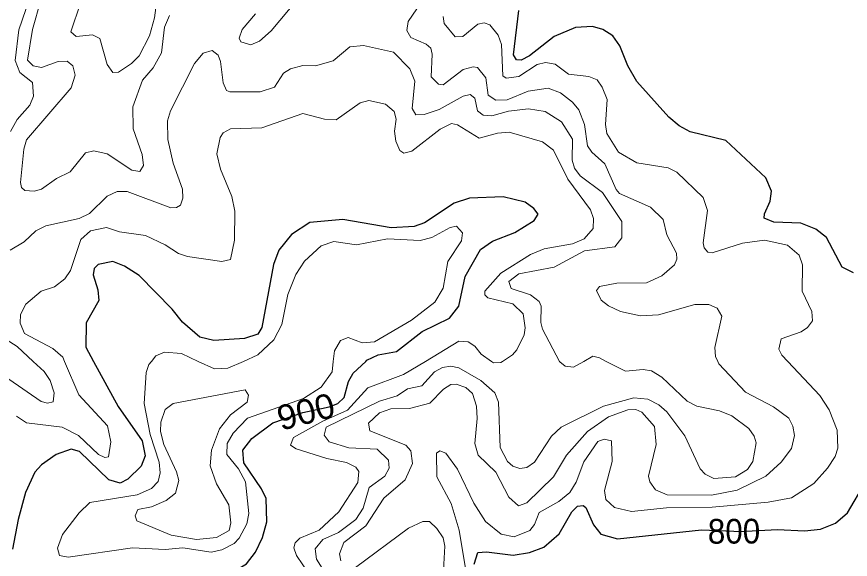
# Model space of a CAD drawing. Extents: x 473.9 to 500, y 7733.1 to 7760.8.
# Drawn here: x 487.498 to 490.196, y 7754.728 to 7756.485 of the extents above; entities that cross this region are included whole.
import ezdxf
from ezdxf.enums import TextEntityAlignment as Align

# ---------------------------------------------------------------- set-up
doc = ezdxf.new("R2010")
doc.units = 0
doc.header["$LTSCALE"] = 0.032
doc.layers.add('1', color=7, linetype='Continuous', lineweight=25)
doc.layers.add('2', color=7, linetype='Continuous', lineweight=13)
doc.layers.add('61', color=7, linetype='Continuous')

msp = doc.modelspace()

# ---------------------------------------------------------------- linework, layer by layer
at = {"layer": '1'}
for points in [[(490.1689, 7755.6744), (490.1186, 7755.7698), (490.0843, 7755.7966), (490.0353, 7755.8163), (489.9478, 7755.8198), (489.9172, 7755.8326), (489.9174, 7755.8461), (489.9365, 7755.8881), (489.9404, 7755.9202), (489.9226, 7755.9629), (489.7925, 7756.0841), (489.6773, 7756.1124), (489.6421, 7756.1313), (489.6081, 7756.1597), (489.5053, 7756.2752), (489.4756, 7756.326), (489.4498, 7756.3903), (489.4275, 7756.4234), (489.3946, 7756.4436), (489.3609, 7756.4532), (489.3065, 7756.4497), (489.2376, 7756.4207), (489.1576, 7756.3577), (489.1303, 7756.3447), (489.1154, 7756.3451), (489.1061, 7756.3615), (489.1228, 7756.5045)], [(488.3276, 7755.1704), (488.4239, 7755.2037), (488.4845, 7755.2167), (488.5099, 7755.2212), (488.5373, 7755.2326), (488.5577, 7755.2517), (488.5724, 7755.3033), (488.5873, 7755.3306), (488.6279, 7755.369), (488.6317, 7755.3726), (488.6679, 7755.3902), (488.7273, 7755.4009), (488.8105, 7755.4658), (488.8985, 7755.5085), (488.9285, 7755.5477), (488.9495, 7755.6442), (488.9985, 7755.7306), (489.0375, 7755.7582), (489.1105, 7755.7866), (489.173, 7755.825), (489.1857, 7755.8453), (489.1713, 7755.8642), (489.1436, 7755.8848), (489.072, 7755.9018), (488.9637, 7755.8977), (488.9135, 7755.8807), (488.8177, 7755.8179), (488.7846, 7755.8059), (488.7104, 7755.8014), (488.5536, 7755.8285), (488.4471, 7755.8186), (488.3873, 7755.7797), (488.3463, 7755.7288), (488.3291, 7755.6827), (488.2914, 7755.4781), (488.2791, 7755.4565), (488.2355, 7755.4425), (488.1367, 7755.4363), (488.0911, 7755.4472), (488.0345, 7755.4954), (488.0016, 7755.538), (487.8948, 7755.6468), (487.8475, 7755.677), (487.8091, 7755.6925), (487.7616, 7755.6824), (487.7494, 7755.6696), (487.7458, 7755.649), (487.7615, 7755.6008), (487.7641, 7755.5662), (487.7231, 7755.4935), (487.7221, 7755.415), (487.7471, 7755.369), (487.8267, 7755.2227), (487.9048, 7755.1114), (487.9144, 7755.0632), (487.9015, 7755.0299), (487.8582, 7754.9876), (487.8329, 7754.9744), (487.7968, 7754.985), (487.7021, 7755.0769), (487.6752, 7755.0846), (487.6258, 7755.0679), (487.5786, 7755.0342), (487.5575, 7755.0102), (487.5272, 7754.944), (487.5027, 7754.8567), (487.4851, 7754.7608)], [(490.2061, 7755.6551), (490.1689, 7755.6744)], [(488.2095, 7754.6941), (488.2424, 7754.7129), (488.2713, 7754.7507), (488.2941, 7754.7984), (488.3073, 7754.849), (488.3059, 7754.9251), (488.2909, 7754.9566), (488.2328, 7755.0409), (488.2297, 7755.0811), (488.2588, 7755.1196), (488.3276, 7755.1704)], [(488.979, 7754.7126), (488.9909, 7754.7498), (489.0183, 7754.7526), (489.105, 7754.7416), (489.1572, 7754.7505), (489.2037, 7754.7668), (489.2531, 7754.8104), (489.2946, 7754.8819), (489.3128, 7754.9006), (489.331, 7754.9026), (489.3401, 7754.8961), (489.3643, 7754.8393), (489.3879, 7754.8092), (489.4423, 7754.7939), (489.714, 7754.8234), (489.8189, 7754.8189), (489.8367, 7754.8181), (489.9603, 7754.8247), (490.0475, 7754.8204), (490.0993, 7754.8258), (490.1475, 7754.8449), (490.1862, 7754.8786), (490.243, 7754.9761)]]:
    msp.add_lwpolyline(points, dxfattribs=at)
at = {"layer": '2'}
for points in [[(487.9285, 7756.423), (487.9444, 7756.4809), (487.9597, 7756.5967)], [(487.4787, 7756.1132), (487.5002, 7756.1519), (487.5407, 7756.199), (487.5524, 7756.2278), (487.5496, 7756.2716), (487.5087, 7756.3045), (487.4932, 7756.3431), (487.5051, 7756.4426), (487.5396, 7756.5435)], [(487.5763, 7756.5398), (487.5494, 7756.4439), (487.5334, 7756.344), (487.5523, 7756.3253), (487.5782, 7756.3199), (487.6323, 7756.3395), (487.6619, 7756.3407), (487.6803, 7756.326), (487.6876, 7756.296), (487.6744, 7756.2543), (487.5304, 7756.0865), (487.522, 7756.0559), (487.511, 7755.9486), (487.514, 7755.9321), (487.5248, 7755.9224), (487.555, 7755.9195), (487.5792, 7755.9267), (487.6273, 7755.9606), (487.6716, 7755.9823), (487.7209, 7756.0442), (487.7475, 7756.0511), (487.7913, 7756.0405), (487.8712, 7755.9885), (487.8967, 7755.9838), (487.9089, 7756.003), (487.9046, 7756.0382), (487.8749, 7756.1223), (487.8741, 7756.1926), (487.9059, 7756.2795), (487.94, 7756.3193), (487.9673, 7756.3676), (487.9771, 7756.4506), (487.9929, 7756.489)], [(488.2708, 7756.4939), (488.2275, 7756.4435), (488.2184, 7756.415), (488.224, 7756.4036), (488.2562, 7756.3938), (488.2843, 7756.406), (488.3222, 7756.4394), (488.406, 7756.5411)], [(487.7044, 7756.5285), (487.6733, 7756.4357), (487.6913, 7756.4213), (487.7433, 7756.4266), (487.7673, 7756.4145), (487.791, 7756.3297), (487.8094, 7756.3047), (487.8278, 7756.3058), (487.8704, 7756.3334), (487.8945, 7756.3583), (487.9285, 7756.423)], [(488.7934, 7756.5107), (488.7648, 7756.4692), (488.7603, 7756.4398), (488.7731, 7756.4177), (488.8233, 7756.3957), (488.8382, 7756.3832), (488.8424, 7756.3635), (488.8391, 7756.2903), (488.8633, 7756.266), (488.8778, 7756.2643), (488.9433, 7756.3136), (488.9749, 7756.323), (488.9892, 7756.3204), (489.0165, 7756.2874), (489.0236, 7756.231), (489.0485, 7756.2146), (489.0848, 7756.2158), (489.1529, 7756.244), (489.2177, 7756.2538), (489.2579, 7756.2385), (489.2969, 7756.2084), (489.3176, 7756.1834), (489.335, 7756.1362), (489.3457, 7756.0667), (489.3588, 7756.0461), (489.4013, 7756.0084), (489.4375, 7755.9249), (489.4486, 7755.912), (489.549, 7755.8679), (489.59, 7755.8287), (489.6017, 7755.7787), (489.6334, 7755.7192), (489.6342, 7755.7), (489.6268, 7755.6814), (489.5858, 7755.646), (489.5357, 7755.623), (489.4397, 7755.6219), (489.3835, 7755.6114), (489.3747, 7755.5988), (489.3892, 7755.5675), (489.4126, 7755.5483), (489.4515, 7755.5307), (489.5168, 7755.5159), (489.5752, 7755.5196), (489.6927, 7755.5528), (489.7382, 7755.5535), (489.7648, 7755.541), (489.7796, 7755.5152), (489.7573, 7755.4137), (489.7595, 7755.3849), (489.7667, 7755.369), (489.7704, 7755.3609), (489.8562, 7755.269), (489.9468, 7755.2221), (489.9967, 7755.1852), (490.0099, 7755.1591), (490.0144, 7755.129), (490.0049, 7755.0871), (489.9719, 7755.0429), (489.9221, 7754.9973), (489.8293, 7754.9516), (489.7468, 7754.9354), (489.6032, 7754.9368), (489.5656, 7754.9528), (489.5469, 7754.979), (489.542, 7754.9968), (489.5675, 7755.1001), (489.5616, 7755.1578), (489.5211, 7755.2049)], [(488.8778, 7756.4858), (488.8817, 7756.4624), (488.9175, 7756.4198), (488.942, 7756.4205), (488.9907, 7756.461), (489.0106, 7756.4646), (489.0294, 7756.4587), (489.0559, 7756.4251), (489.0672, 7756.3952), (489.0715, 7756.2937), (489.0819, 7756.286), (489.1233, 7756.2917), (489.1825, 7756.3302), (489.2096, 7756.3368), (489.2405, 7756.3308), (489.2838, 7756.2983), (489.3491, 7756.2909), (489.3763, 7756.28), (489.393, 7756.2564), (489.4084, 7756.2172), (489.4036, 7756.1357), (489.4077, 7756.1062), (489.4453, 7756.0468), (489.5047, 7756.0119), (489.6058, 7755.9952), (489.6342, 7755.9814), (489.7189, 7755.9), (489.733, 7755.8578), (489.7198, 7755.7526), (489.7227, 7755.7361), (489.7342, 7755.7228), (489.748, 7755.7201), (489.847, 7755.7511), (489.9175, 7755.7617), (489.9922, 7755.7451), (490.0301, 7755.7126), (490.041, 7755.6817), (490.0394, 7755.596), (490.071, 7755.5305), (490.073, 7755.4998), (490.0565, 7755.4782), (490.0367, 7755.4647), (489.9722, 7755.4423), (489.9642, 7755.408), (489.9736, 7755.3895), (489.9929, 7755.369), (490.0969, 7755.2588), (490.1266, 7755.2122), (490.153, 7755.1466), (490.1555, 7755.0881), (490.1461, 7755.061), (490.1218, 7755.0234), (490.0779, 7754.974), (490.0057, 7754.9273), (489.9296, 7754.9129), (489.748, 7754.8969), (489.6004, 7754.895), (489.4879, 7754.8823), (489.4328, 7754.8954), (489.4041, 7754.9219), (489.4003, 7754.9508), (489.4255, 7755.0447), (489.4233, 7755.1114), (489.399, 7755.1168), (489.3783, 7755.1094)], [(489.4054, 7755.369), (489.3842, 7755.3799), (489.3626, 7755.3854), (489.3336, 7755.369), (489.3004, 7755.3502), (489.2733, 7755.3533), (489.256, 7755.3671), (489.255, 7755.369), (489.1999, 7755.4732), (489.1945, 7755.4947), (489.1952, 7755.5474), (489.1887, 7755.5623), (489.161, 7755.5843), (489.0982, 7755.6045), (489.0912, 7755.6278), (489.1235, 7755.6519), (489.237, 7755.6744), (489.3351, 7755.7264), (489.4341, 7755.7393), (489.4563, 7755.7687), (489.4558, 7755.822), (489.3938, 7755.9162), (489.3216, 7755.9693), (489.3027, 7755.9946), (489.2958, 7756.0199), (489.2963, 7756.088), (489.2612, 7756.1443), (489.2082, 7756.1777), (489.154, 7756.1863), (489.0892, 7756.1791), (489.0356, 7756.164), (489.0072, 7756.1658), (488.989, 7756.1804), (488.9804, 7756.221), (488.9653, 7756.2328), (488.9428, 7756.2272), (488.8655, 7756.1841), (488.8163, 7756.1684), (488.7903, 7756.1674), (488.778, 7756.1877), (488.7861, 7756.2767), (488.7707, 7756.3158), (488.7171, 7756.3706), (488.6207, 7756.3921), (488.5758, 7756.3873), (488.5225, 7756.3421), (488.4652, 7756.3263), (488.424, 7756.3271), (488.3848, 7756.3166), (488.362, 7756.3017), (488.3326, 7756.2565), (488.2867, 7756.2411), (488.1875, 7756.2411), (488.1771, 7756.2463), (488.166, 7756.271), (488.158, 7756.3394), (488.1498, 7756.3605), (488.1307, 7756.3755), (488.1013, 7756.3666), (488.074, 7756.3332), (487.9962, 7756.1802), (487.9867, 7756.1475), (487.9872, 7756.0873), (488.0049, 7756.0108), (488.035, 7755.9266), (488.0365, 7755.8977), (488.0283, 7755.8744), (488.0154, 7755.8667), (487.9968, 7755.8664), (487.8562, 7755.9184), (487.8237, 7755.9194), (487.7917, 7755.9043), (487.7342, 7755.8481), (487.7003, 7755.832), (487.5925, 7755.8079), (487.5609, 7755.7921), (487.5229, 7755.7562), (487.477, 7755.7288)], [(487.5299, 7755.17), (487.6457, 7755.1562), (487.6985, 7755.1292), (487.7631, 7755.0679), (487.7836, 7755.058), (487.796, 7755.0603), (487.8035, 7755.1081), (487.7926, 7755.1602), (487.6994, 7755.2606), (487.6532, 7755.369), (487.6475, 7755.3825), (487.6157, 7755.4107), (487.5235, 7755.4596), (487.5097, 7755.493), (487.5111, 7755.5205), (487.5281, 7755.5541), (487.5781, 7755.5957), (487.6207, 7755.6107), (487.6547, 7755.6364), (487.6727, 7755.6634), (487.7055, 7755.7634), (487.7371, 7755.7914), (487.7893, 7755.8021), (487.8306, 7755.7886), (487.9152, 7755.7763), (487.9791, 7755.7467), (488.0219, 7755.7181), (488.0509, 7755.7086), (488.1619, 7755.6919), (488.1901, 7755.6992), (488.2029, 7755.7615), (488.2045, 7755.8548), (488.1942, 7755.9025), (488.1582, 7755.991), (488.146, 7756.0414), (488.1563, 7756.0934), (488.1665, 7756.1092), (488.1903, 7756.1216), (488.2914, 7756.1249), (488.4247, 7756.1719), (488.4946, 7756.1529), (488.532, 7756.151), (488.6094, 7756.2061), (488.6374, 7756.2136), (488.6913, 7756.2017), (488.7198, 7756.1777), (488.7265, 7756.1529), (488.721, 7756.1143), (488.7248, 7756.0816), (488.7375, 7756.0515), (488.7509, 7756.0435), (488.777, 7756.0498), (488.8689, 7756.1204), (488.9048, 7756.1389), (488.9248, 7756.1352), (488.9947, 7756.0915), (489.0537, 7756.1074), (489.0913, 7756.1106), (489.2, 7756.0802), (489.2348, 7756.0531), (489.2815, 7755.9592), (489.3551, 7755.8597), (489.3641, 7755.8318), (489.3639, 7755.7987), (489.3341, 7755.766), (489.2965, 7755.749), (489.2049, 7755.7328), (489.1606, 7755.7147), (489.0643, 7755.6541), (489.0126, 7755.5965), (489.0134, 7755.5845), (489.0227, 7755.5748), (489.1031, 7755.5547), (489.1371, 7755.5223), (489.1437, 7755.4779), (489.1402, 7755.4544), (489.1169, 7755.4059), (489.1027, 7755.3897), (489.07, 7755.369), (489.0648, 7755.3657), (489.0411, 7755.3647), (489.0348, 7755.369), (489.0007, 7755.3922), (488.9803, 7755.4178), (488.9595, 7755.4325), (488.9289, 7755.4341), (488.8209, 7755.369), (488.7503, 7755.3264), (488.6344, 7755.2828), (488.5682, 7755.211), (488.4893, 7755.1757), (488.3938, 7755.1225), (488.3847, 7755.098), (488.4031, 7755.0854), (488.5017, 7755.0541), (488.5659, 7755.041), (488.5953, 7755.026), (488.6059, 7755.012), (488.602, 7754.9764), (488.5409, 7754.8812)], [(487.4126, 7755.4724), (487.5004, 7755.4169), (487.552, 7755.369), (487.5877, 7755.3358), (487.6071, 7755.3065), (487.6202, 7755.2673), (487.6162, 7755.2378), (487.598, 7755.2337), (487.5781, 7755.2389), (487.4122, 7755.352)], [(488.4925, 7754.6903), (488.4686, 7754.7287), (488.4645, 7754.7615), (488.4888, 7754.7925), (488.5396, 7754.8152), (488.5962, 7754.8566), (488.6194, 7754.8935), (488.6387, 7754.9601), (488.689, 7754.997), (488.704, 7755.0227), (488.7015, 7755.0485), (488.6652, 7755.0845), (488.5733, 7755.0887), (488.5092, 7755.1089), (488.4935, 7755.1302), (488.5, 7755.1557), (488.6721, 7755.2397), (488.7296, 7755.2573), (488.7632, 7755.2795), (488.8087, 7755.29), (488.8501, 7755.335), (488.8765, 7755.3486), (488.9026, 7755.3533), (488.9286, 7755.3478), (488.9996, 7755.3072), (489.0449, 7755.2665), (489.057, 7755.2363), (489.0629, 7755.0905), (489.086, 7755.0452), (489.1031, 7755.0291), (489.126, 7755.0217), (489.1485, 7755.0251), (489.1736, 7755.0423), (489.2291, 7755.1265), (489.2603, 7755.1558), (489.3973, 7755.2236), (489.4949, 7755.2505), (489.5405, 7755.2467), (489.5764, 7755.2282), (489.6021, 7755.2055), (489.6605, 7755.128), (489.7093, 7755.0214), (489.7254, 7755.0041), (489.7543, 7754.9895), (489.8235, 7754.9955), (489.863, 7755.0185), (489.8802, 7755.0443), (489.8906, 7755.1055), (489.8842, 7755.1272), (489.8674, 7755.1517), (489.8119, 7755.1925), (489.7726, 7755.2086), (489.6986, 7755.2235), (489.6676, 7755.2402), (489.5856, 7755.3175), (489.5525, 7755.3382), (489.5249, 7755.3429), (489.4682, 7755.3367), (489.4054, 7755.369)], [(489.5211, 7755.2049), (489.5019, 7755.2135), (489.4761, 7755.2125), (489.4128, 7755.1888), (489.3447, 7755.1421), (489.2776, 7755.0647), (489.2357, 7754.9946), (489.1494, 7754.911), (489.1222, 7754.9016), (489.0909, 7754.9295), (489.0481, 7755.01), (488.9916, 7755.0653), (488.9806, 7755.1033), (488.9886, 7755.1837), (488.9863, 7755.2234), (488.973, 7755.2644), (488.9518, 7755.2843), (488.9204, 7755.2955), (488.9032, 7755.294), (488.8789, 7755.279), (488.8347, 7755.2331), (488.7691, 7755.2168), (488.7085, 7755.2151), (488.6722, 7755.2019), (488.6367, 7755.169), (488.6408, 7755.1438), (488.7573, 7755.0972), (488.7732, 7755.0792), (488.7793, 7755.0377), (488.7555, 7754.985), (488.6868, 7754.926), (488.628, 7754.8369), (488.5569, 7754.7824), (488.5433, 7754.7458), (488.5468, 7754.7231)], [(487.4982, 7755.1912), (487.5299, 7755.17)], [(489.3783, 7755.1094), (489.3328, 7755.0438), (489.3083, 7754.9774), (489.2878, 7754.9444), (489.2526, 7754.9157), (489.1892, 7754.8798), (489.1741, 7754.8407), (489.1585, 7754.8208), (489.1079, 7754.8011), (489.0664, 7754.8092), (489.0147, 7754.8509), (488.9779, 7754.9093), (488.9241, 7755.0197), (488.8869, 7755.072), (488.8671, 7755.0797), (488.8569, 7755.0712), (488.8573, 7754.9953), (488.9046, 7754.9084), (488.9302, 7754.8223), (488.9526, 7754.6857)], [(488.5409, 7754.8812), (488.4767, 7754.8225), (488.4145, 7754.7965), (488.3992, 7754.7818), (488.3956, 7754.765), (488.4039, 7754.7406), (488.4442, 7754.6802)], [(488.5945, 7754.702), (488.7658, 7754.8293), (488.812, 7754.8506), (488.8343, 7754.8502), (488.8581, 7754.828), (488.8784, 7754.7972), (488.8833, 7754.7704), (488.8782, 7754.6735)]]:
    msp.add_lwpolyline(points, dxfattribs=at)
for points in [[(488.1984, 7755.1367), (488.2448, 7755.1845), (488.4259, 7755.249), (488.4836, 7755.2851), (488.519, 7755.3349), (488.5226, 7755.369), (488.5262, 7755.4035), (488.5457, 7755.4369), (488.5707, 7755.4466), (488.6166, 7755.4294), (488.6558, 7755.4318), (488.7755, 7755.5027), (488.8511, 7755.5609), (488.8779, 7755.6062), (488.8938, 7755.6919), (488.9377, 7755.7596), (488.9411, 7755.7855), (488.9219, 7755.8069), (488.9007, 7755.8021), (488.842, 7755.7702), (488.8035, 7755.7603), (488.6978, 7755.7657), (488.5982, 7755.7458), (488.5249, 7755.757), (488.483, 7755.7433), (488.4291, 7755.6929), (488.4016, 7755.6501), (488.376, 7755.5854), (488.3561, 7755.4887), (488.3304, 7755.4384), (488.2787, 7755.3896), (488.2319, 7755.369), (488.1817, 7755.3469), (488.1384, 7755.3449), (488.0858, 7755.369), (488.0315, 7755.3939), (487.9764, 7755.3985), (487.9485, 7755.3863), (487.9347, 7755.369), (487.9264, 7755.3585), (487.9172, 7755.3331), (487.9113, 7755.2324), (487.9299, 7755.1318), (487.9597, 7755.0427), (487.9627, 7755.0084), (487.9558, 7754.9802), (487.9341, 7754.9572), (487.8885, 7754.9372), (487.7351, 7754.9119), (487.7003, 7754.8782), (487.6465, 7754.8085), (487.63, 7754.7646), (487.6373, 7754.7405), (487.665, 7754.7344), (487.8736, 7754.7649), (487.9784, 7754.7601), (488.0361, 7754.7647), (488.1275, 7754.7512), (488.1625, 7754.7589), (488.2023, 7754.7794), (488.2186, 7754.7961), (488.2425, 7754.8429), (488.2497, 7754.8766), (488.239, 7754.9785), (488.2162, 7755.0208), (488.1787, 7755.0675), (488.1798, 7755.1033)], [(488.155, 7755.1507), (488.1907, 7755.1963), (488.2438, 7755.2372), (488.2484, 7755.26), (488.2374, 7755.277), (488.0042, 7755.2329), (487.9788, 7755.2126), (487.9646, 7755.1719), (487.9642, 7755.1423), (487.9749, 7755.1002), (488.0157, 7755.0117), (488.0229, 7754.9833), (488.0124, 7754.9419), (487.9823, 7754.9182), (487.9343, 7754.8976), (487.8906, 7754.8895), (487.8817, 7754.869), (487.8875, 7754.8531), (487.9984, 7754.8062), (488.0799, 7754.7922), (488.1453, 7754.7987), (488.1857, 7754.8212), (488.1918, 7754.846), (488.1844, 7754.9044), (488.145, 7754.9721), (488.1242, 7755.0305), (488.1286, 7755.0818)]]:
    msp.add_lwpolyline(points, close=True, dxfattribs=at)

# ---------------------------------------------------------------- texts
at = {"layer": '61'}
for s, rotation, width, p in [('900', 14.621, 1.05, (488.4441, 7755.1676)), ('800', 0.294, 0.95, (489.8193, 7754.7789))]:
    msp.add_text(s, height=0.08, rotation=rotation, dxfattribs=dict(at, width=width)).set_placement(p, align=Align.CENTER)

doc.saveas('drawing.dxf')
